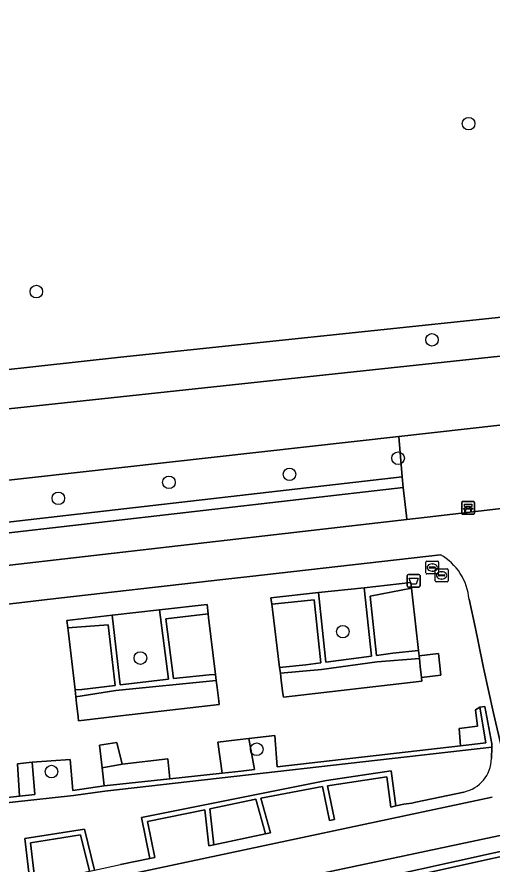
# Model space of a CAD drawing. Extents: x 161248 to 161848, y 384871 to 385383.
# Drawn here: x 161492 to 161528.9, y 385265.7 to 385331.7 of the extents above; entities that cross this region are included whole.
import ezdxf

# ---------------------------------------------------------------- set-up
doc = ezdxf.new("R2010")
doc.units = 0
for name, color, linetype in [('IMGEO_Afvalbak', 7, 'Continuous'), ('IMGEO_Bank', 7, 'Continuous'), ('IMGEO_Boom', 7, 'Continuous'), ('IMGEO_Brandkraan', 7, 'Continuous'), ('IMGEO_Groenvoorziening', 7, 'Continuous'), ('IMGEO_Haag', 7, 'Continuous'), ('IMGEO_Hek', 7, 'Continuous'), ('IMGEO_Rioolput', 7, 'Continuous'), ('IMGEO_Voetpad_gesloten', 7, 'Continuous')]:
    doc.layers.add(name, color=color, linetype=linetype)

msp = doc.modelspace()

# ---------------------------------------------------------------- linework, layer by layer
at = {"layer": 'IMGEO_Afvalbak'}
for p, q in [((161522.332, 385287.378), (161522.332, 385288.178)), ((161522.332, 385288.178), (161522.332, 385287.378)), ((161522.432, 385288.278), (161523.222, 385288.278)), ((161523.222, 385288.278), (161522.432, 385288.278)), ((161523.322, 385288.178), (161523.322, 385287.378)), ((161523.322, 385287.378), (161523.322, 385288.178)), ((161523.222, 385287.278), (161522.432, 385287.278)), ((161522.432, 385287.278), (161523.222, 385287.278))]:
    msp.add_line(p, q, dxfattribs=at)
msp.add_lwpolyline([(161522.475, 385287.992), (161523.179, 385287.992), (161523.03, 385287.522), (161522.624, 385287.522), (161522.475, 385287.992)], dxfattribs=at)
for centre, start, end in [((161522.432, 385288.178), 90, 180), ((161522.432, 385288.178), 90, 180), ((161523.222, 385288.178), 0, 90), ((161523.222, 385288.178), 360, 90), ((161522.432, 385287.378), 180, 270), ((161522.432, 385287.378), 180, 270), ((161523.222, 385287.378), 270, 0), ((161523.222, 385287.378), 270, 0)]:
    msp.add_arc(centre, 0.1, start, end, dxfattribs=at)
at = {"layer": 'IMGEO_Bank'}
for p, q in [((161526.565, 385293.026), (161526.565, 385293.867)), ((161526.565, 385293.867), (161526.565, 385293.026)), ((161526.64, 385293.951), (161527.481, 385293.951)), ((161527.481, 385293.951), (161526.64, 385293.951)), ((161527.565, 385293.876), (161527.565, 385293.035)), ((161527.565, 385293.035), (161527.565, 385293.876)), ((161527.49, 385292.951), (161526.649, 385292.951)), ((161526.649, 385292.951), (161527.49, 385292.951)), ((161527.262, 385293.349), (161526.869, 385293.349)), ((161526.874, 385293.457), (161526.874, 385293.563)), ((161526.918, 385293.563), (161526.918, 385293.457)), ((161527.206, 385293.569), (161526.924, 385293.569)), ((161526.924, 385293.451), (161527.206, 385293.451)), ((161527.212, 385293.457), (161527.212, 385293.563)), ((161527.256, 385293.563), (161527.256, 385293.457))]:
    msp.add_line(p, q, dxfattribs=at)
for points in [[(161526.868, 385293.569), (161526.782, 385293.569), (161526.782, 385293.73), (161527.345, 385293.73), (161527.345, 385293.569), (161527.262, 385293.569)], [(161526.812, 385293.349), (161526.67, 385293.349), (161526.782, 385293.451), (161526.868, 385293.451)], [(161526.862, 385293.342), (161526.862, 385293.135), (161526.819, 385293.135), (161526.819, 385293.342)], [(161527.262, 385293.451), (161527.345, 385293.451), (161527.457, 385293.349), (161527.318, 385293.349)], [(161527.312, 385293.342), (161527.312, 385293.135), (161527.268, 385293.135), (161527.268, 385293.342)]]:
    msp.add_lwpolyline(points, dxfattribs=at)
for centre, radius, start, end in [((161526.643, 385293.873), 0.0779, 92.4484, 184.28452), ((161526.643, 385293.873), 0.0779, 92.4484, 184.28452), ((161527.487, 385293.873), 0.0779, 2.4484, 94.28452), ((161527.487, 385293.873), 0.0779, 2.4484, 94.28452), ((161526.643, 385293.029), 0.0779, 182.4484, 274.28452), ((161526.643, 385293.029), 0.0779, 182.4484, 274.28452), ((161526.812, 385293.342), 0.00671, 2.89567, 87.10433), ((161526.869, 385293.342), 0.00671, 92.89567, 177.10433), ((161526.867, 385293.562), 0.00671, 2.89567, 87.10433), ((161526.867, 385293.458), 0.00671, 272.89567, 357.10433), ((161526.924, 385293.562), 0.00671, 92.89567, 177.10433), ((161526.924, 385293.458), 0.00671, 182.89567, 267.10433), ((161527.206, 385293.562), 0.00671, 2.89567, 87.10433), ((161527.206, 385293.458), 0.00671, 272.89567, 357.10433), ((161527.263, 385293.562), 0.00671, 92.89567, 177.10433), ((161527.263, 385293.458), 0.00671, 182.89567, 267.10433), ((161527.261, 385293.342), 0.00671, 2.89567, 87.10433), ((161527.318, 385293.342), 0.00671, 92.89567, 177.10433), ((161527.487, 385293.029), 0.0779, 272.4484, 4.28452), ((161527.487, 385293.029), 0.0779, 272.4484, 4.28452)]:
    msp.add_arc(centre, radius, start, end, dxfattribs=at)
at = {"layer": 'IMGEO_Boom'}
for centre in [(161527.103, 385323.35), (161493.464, 385310.28), (161524.253, 385306.524), (161521.615, 385297.315), (161513.167, 385296.063), (161503.78, 385295.438), (161495.174, 385294.194), (161517.317, 385283.818), (161501.562, 385281.761), (161510.616, 385274.67), (161494.644, 385272.932)]:
    msp.add_circle(centre, 0.489, dxfattribs=at)
at = {"layer": 'IMGEO_Brandkraan'}
for p, q in [((161524.502, 385287.769), (161524.502, 385288.621)), ((161524.577, 385288.695), (161525.429, 385288.695)), ((161524.99, 385288.475), (161525.015, 385288.475)), ((161525.503, 385288.621), (161525.503, 385287.769)), ((161525.429, 385287.695), (161524.577, 385287.695)), ((161524.761, 385288.189), (161524.761, 385288.201)), ((161525.199, 385288.152), (161524.801, 385288.152)), ((161524.804, 385288.238), (161525.202, 385288.238)), ((161525.013, 385287.915), (161524.988, 385287.915)), ((161525.245, 385288.201), (161525.245, 385288.189))]:
    msp.add_line(p, q, dxfattribs=at)
for points in [[(161524.502, 385287.769), (161524.502, 385288.621)], [(161524.577, 385288.695), (161525.429, 385288.695)], [(161525.503, 385288.621), (161525.503, 385287.769)], [(161525.429, 385287.695), (161524.577, 385287.695)]]:
    msp.add_lwpolyline(points, dxfattribs=at)
for centre, radius, start, end in [((161524.579, 385288.619), 0.0765, 91.55205, 178.44795), ((161524.579, 385288.619), 0.0765, 91.55205, 178.44795), ((161525.427, 385288.619), 0.0765, 1.55205, 88.44795), ((161525.427, 385288.619), 0.0765, 1.55205, 88.44795), ((161524.579, 385287.771), 0.0765, 181.55205, 268.44795), ((161524.579, 385287.771), 0.0765, 181.55205, 268.44795), ((161524.801, 385288.198), 0.0403, 85.87752, 175.75265), ((161524.798, 385288.188), 0.0366, 178.93798, 274.71019), ((161525.202, 385288.195), 0.043, 264.86636, 352.45326), ((161525.206, 385288.2), 0.0386, 1.73085, 96.63898), ((161525.427, 385287.771), 0.0765, 271.55205, 358.44795), ((161525.427, 385287.771), 0.0765, 271.55205, 358.44795)]:
    msp.add_arc(centre, radius, start, end, dxfattribs=at)
for centre, major_axis, ratio, start_param, end_param in [((161524.989, 385288.195), (-0.387, 0.002), 0.722429, 4.712389, 7.853982), ((161525.014, 385288.195), (-0.39, 0.002), 0.717154, 1.570796, 4.712389)]:
    msp.add_ellipse(centre, major_axis=major_axis, ratio=ratio, start_param=start_param, end_param=end_param, dxfattribs=at)
at = {"layer": 'IMGEO_Groenvoorziening'}
for points in [[(161534.14, 385346.802), (161500, 385344.971), (161475.835, 385343.675), (161476.088, 385339.863), (161493.323, 385340.669), (161493.811, 385336.666), (161476.397, 385335.696), (161476.678, 385328.278), (161479.865, 385328.339), (161481.306, 385305.649), (161481.39, 385305.154), (161481.575, 385304.688), (161481.853, 385304.27), (161482.211, 385303.92), (161482.635, 385303.651), (161483.105, 385303.476), (161483.966, 385303.416), (161500, 385305.168), (161529.666, 385308.289)], [(161529.666, 385308.289), (161500, 385305.168), (161483.966, 385303.416), (161483.105, 385303.476), (161482.635, 385303.651), (161482.211, 385303.92), (161481.853, 385304.27), (161481.575, 385304.688), (161481.39, 385305.154), (161481.306, 385305.649), (161479.865, 385328.339), (161476.678, 385328.278), (161471.521, 385328.179), (161471.673, 385325.04), (161472.342, 385325.092), (161473.318, 385322.699), (161473.481, 385319.544), (161473.782, 385312.939), (161473.934, 385309.596), (161474.359, 385300.246), (161474.752, 385300.266), (161474.798, 385299.391), (161500, 385302.086), (161543.364, 385306.723)], [(161414.256, 385250), (161410.885, 385280.109), (161410.162, 385286.563), (161475.044, 385293.779), (161521.676, 385299.004), (161534.85, 385300.481), (161543.938, 385301.499), (161569.562, 385304.383), (161586.988, 385306.345), (161622.8, 385310.376), (161633.809, 385311.615), (161634.458, 385305.787), (161634.818, 385302.549), (161643.668, 385222.865)], [(161543.364, 385306.723), (161500, 385302.086), (161474.798, 385299.391), (161474.909, 385297.26), (161471.889, 385297.103), (161471.879, 385297.287), (161464.205, 385296.931), (161464.206, 385296.907), (161462.414, 385296.814), (161462.412, 385296.848), (161450.838, 385296.312), (161450.732, 385298.359), (161445.594, 385298.092), (161445.597, 385297.541), (161424.736, 385296.492), (161421.626, 385296.405), (161418.051, 385296.604), (161414.509, 385297.121), (161414.415, 385297.134), (161408.88, 385298.145), (161403.458, 385299.646), (161409.014, 385250)], [(161419.938, 385281.527), (161420.776, 385281.731), (161420.588, 385283.368), (161420.493, 385284.196), (161444.677, 385286.979), (161444.772, 385286.151), (161445.027, 385283.936), (161445.061, 385283.659), (161449.189, 385284.134), (161448.902, 385286.626), (161448.807, 385287.454), (161521.926, 385295.866), (161521.676, 385299.004), (161475.044, 385293.779), (161410.162, 385286.563), (161410.885, 385280.109), (161414.256, 385250)], [(161524.913, 385289.804), (161510.078, 385288.115), (161507.978, 385287.875), (161494.299, 385286.318), (161492.113, 385286.069), (161478.381, 385284.505), (161476.22, 385284.259), (161462.567, 385282.704), (161460.392, 385282.456), (161450.011, 385281.274)], [(161530.081, 385273.04), (161529.034, 385277.473), (161528.277, 385281.007), (161527.848, 385283.045), (161527.632, 385284.07), (161527.139, 385286.335)], [(161482.097, 385269.507), (161496.36, 385271.057), (161498.8, 385271.412), (161528.915, 385274.821), (161528.922, 385275.08), (161528.364, 385277.997), (161527.985, 385277.932), (161528.456, 385275.171), (161526.478, 385274.943), (161512.212, 385273.297), (161512.021, 385275.731), (161509.998, 385275.495), (161510.451, 385273.094), (161509.412, 385272.974), (161507.928, 385272.803), (161503.839, 385272.379), (161498.749, 385271.809), (161496.31, 385271.454), (161496.083, 385273.866), (161493.142, 385273.659), (161493.34, 385271.141), (161492.152, 385271.013), (161486.764, 385270.43)], [(161486.764, 385270.43), (161492.152, 385271.013), (161492.002, 385273.537), (161493.142, 385273.659), (161496.083, 385273.866), (161496.31, 385271.454), (161498.749, 385271.809), (161498.576, 385273.233), (161498.364, 385274.976), (161499.736, 385275.199), (161500.144, 385273.514), (161503.697, 385273.915), (161503.839, 385272.379), (161507.928, 385272.803), (161507.589, 385275.213), (161509.097, 385275.389), (161509.998, 385275.495), (161512.021, 385275.731), (161512.212, 385273.297), (161526.478, 385274.943), (161526.37, 385276.287), (161527.786, 385276.472), (161527.643, 385277.734), (161527.985, 385277.932), (161528.364, 385277.997), (161528.922, 385275.08), (161528.915, 385274.821), (161528.89, 385273.943)], [(161528.89, 385273.943), (161528.915, 385274.821), (161498.8, 385271.412), (161496.36, 385271.057), (161482.097, 385269.507), (161475.796, 385268.727), (161472.376, 385268.547), (161472.078, 385271.058), (161458.327, 385269.491), (161456.697, 385268.111), (161457.378, 385263.764), (161458.107, 385256.832), (161458.276, 385256.462), (161458.624, 385255.551), (161459.232, 385255.687), (161462.979, 385254.612), (161466.052, 385253.427), (161466.784, 385257.687), (161470.131, 385257.22), (161470.286, 385257.931)], [(161472.317, 385262.965), (161476.801, 385264.003), (161477.881, 385261.013), (161480.077, 385261.477), (161479.421, 385264.637), (161488.021, 385266.454), (161488.882, 385263.338), (161492.983, 385264.205), (161492.559, 385267.717), (161497.214, 385268.453), (161497.979, 385265.261), (161500, 385265.688), (161502.293, 385266.172), (161501.641, 385269.352), (161516.04, 385272.228), (161521.072, 385272.985), (161521.453, 385270.258), (161522.068, 385270.396), (161522.68, 385270.482), (161523.003, 385270.55), (161526.725, 385271.337)], [(161526.725, 385271.337), (161523.003, 385270.55), (161522.68, 385270.482), (161522.068, 385270.396), (161521.453, 385270.258), (161521.061, 385270.171), (161520.732, 385272.528), (161516.124, 385271.822), (161516.662, 385269.21), (161516.27, 385269.127), (161515.728, 385271.762), (161510.933, 385270.85), (161511.679, 385268.157), (161511.287, 385268.074), (161507.281, 385267.227), (161506.888, 385267.144), (161506.564, 385269.957), (161502.113, 385269.041), (161502.684, 385266.255), (161502.293, 385266.172), (161500, 385265.688)], [(161475.187, 385259.5), (161503.084, 385265.452), (161528.939, 385270.93)], [(161530.3, 385268.117), (161509.967, 385263.808)], [(161507.975, 385261.364), (161507.979, 385260.662), (161509.22, 385260.931), (161509.35, 385261.83), (161509.267, 385262.227), (161531.789, 385267.198), (161531.881, 385266.81)]]:
    msp.add_lwpolyline(points, dxfattribs=at)
for points in [[(161535.217, 385296.515), (161535.129, 385297.373), (161534.85, 385300.481), (161521.676, 385299.004), (161521.926, 385295.866), (161522.021, 385295.041), (161522.276, 385292.824), (161522.31, 385292.54), (161523.879, 385292.72), (161535.413, 385294.069), (161535.39, 385294.333)], [(161521.926, 385295.866), (161448.807, 385287.454), (161448.902, 385286.626), (161522.021, 385295.041)], [(161522.31, 385292.54), (161522.276, 385292.824), (161522.021, 385295.041), (161448.902, 385286.626), (161449.189, 385284.134)], [(161512.395, 385281.039), (161512.452, 385280.593), (161515.646, 385280.871), (161519.986, 385281.478), (161523.27, 385281.728), (161523.246, 385281.943), (161523.2, 385282.365), (161521.216, 385282.141), (161519.934, 385281.973), (161519.454, 385286.582), (161522.663, 385287.192), (161522.614, 385287.636), (161518.983, 385287.24), (161519.538, 385281.921), (161515.988, 385281.454), (161515.432, 385286.853), (161511.716, 385286.448), (161511.777, 385285.962), (161515.088, 385286.292), (161515.591, 385281.402), (161514.426, 385281.249)], [(161511.777, 385285.962), (161511.716, 385286.448), (161515.432, 385286.853), (161518.983, 385287.24), (161522.614, 385287.636), (161522.663, 385287.192), (161522.741, 385286.49), (161523.2, 385282.365), (161523.246, 385281.943), (161524.765, 385282.109), (161524.947, 385280.432), (161523.434, 385280.258), (161523.467, 385279.96), (161512.687, 385278.72), (161512.649, 385279.018), (161512.525, 385280.005), (161512.452, 385280.593), (161512.395, 385281.039), (161511.83, 385285.534)], [(161515.432, 385286.853), (161515.988, 385281.454), (161519.538, 385281.921), (161518.983, 385287.24)], [(161522.741, 385286.49), (161522.663, 385287.192), (161519.454, 385286.582), (161519.934, 385281.973), (161521.216, 385282.141), (161523.2, 385282.365)], [(161506.833, 385285.218), (161506.744, 385285.941), (161503.043, 385285.515), (161503.736, 385280.134), (161499.992, 385279.679), (161499.375, 385285.092), (161495.845, 385284.685), (161495.913, 385284.104), (161499.058, 385284.337), (161499.595, 385279.631), (161497, 385279.316), (161496.473, 385279.288), (161496.537, 385278.741), (161499.64, 385279.233), (161507.47, 385280.011), (161507.411, 385280.495), (161506.912, 385280.456), (161504.133, 385280.182), (161503.538, 385284.804)], [(161507.411, 385280.495), (161507.47, 385280.011), (161507.537, 385279.461), (161507.662, 385278.444), (161507.698, 385278.146), (161500, 385277.26), (161496.753, 385276.886), (161496.718, 385277.184), (161496.593, 385278.264), (161496.537, 385278.741), (161496.473, 385279.288), (161495.961, 385283.692), (161495.913, 385284.104), (161495.845, 385284.685), (161499.375, 385285.092), (161503.043, 385285.515), (161506.744, 385285.941), (161506.833, 385285.218), (161506.869, 385284.924)], [(161515.088, 385286.292), (161511.777, 385285.962), (161511.83, 385285.534), (161512.395, 385281.039), (161514.426, 385281.249), (161515.591, 385281.402)], [(161499.992, 385279.679), (161503.736, 385280.134), (161503.043, 385285.515), (161499.375, 385285.092)], [(161506.869, 385284.924), (161506.833, 385285.218), (161503.538, 385284.804), (161504.133, 385280.182), (161506.912, 385280.456), (161507.411, 385280.495)], [(161499.058, 385284.337), (161495.913, 385284.104), (161495.961, 385283.692), (161496.473, 385279.288), (161497, 385279.316), (161499.595, 385279.631)], [(161519.986, 385281.478), (161515.646, 385280.871), (161512.452, 385280.593), (161512.525, 385280.005), (161512.649, 385279.018), (161512.687, 385278.72), (161523.467, 385279.96), (161523.434, 385280.258), (161523.34, 385281.1), (161523.27, 385281.728)], [(161523.27, 385281.728), (161523.34, 385281.1), (161523.434, 385280.258), (161524.947, 385280.432), (161524.765, 385282.109), (161523.246, 385281.943)], [(161499.64, 385279.233), (161496.537, 385278.741), (161496.593, 385278.264), (161496.718, 385277.184), (161496.753, 385276.886), (161500, 385277.26), (161507.698, 385278.146), (161507.662, 385278.444), (161507.537, 385279.461), (161507.47, 385280.011)], [(161528.456, 385275.171), (161527.985, 385277.932), (161527.643, 385277.734), (161527.786, 385276.472), (161526.37, 385276.287), (161526.478, 385274.943)], [(161498.576, 385273.233), (161500.144, 385273.514), (161499.736, 385275.199), (161498.364, 385274.976)], [(161509.998, 385275.495), (161509.097, 385275.389), (161507.589, 385275.213), (161507.928, 385272.803), (161509.412, 385272.974), (161510.451, 385273.094)], [(161498.749, 385271.809), (161503.839, 385272.379), (161503.697, 385273.915), (161500.144, 385273.514), (161498.576, 385273.233)], [(161493.34, 385271.141), (161493.142, 385273.659), (161492.002, 385273.537), (161492.152, 385271.013)], [(161521.072, 385272.985), (161516.04, 385272.228), (161501.641, 385269.352), (161502.293, 385266.172), (161502.684, 385266.255), (161502.113, 385269.041), (161506.564, 385269.957), (161506.888, 385267.144), (161507.281, 385267.227), (161506.957, 385270.038), (161510.539, 385270.775), (161511.287, 385268.074), (161511.679, 385268.157), (161510.933, 385270.85), (161515.728, 385271.762), (161516.27, 385269.127), (161516.662, 385269.21), (161516.124, 385271.822), (161520.732, 385272.528), (161521.061, 385270.171), (161521.453, 385270.258)], [(161510.539, 385270.775), (161506.957, 385270.038), (161507.281, 385267.227), (161511.287, 385268.074)], [(161497.979, 385265.261), (161497.214, 385268.453), (161492.559, 385267.717), (161492.983, 385264.205), (161493.376, 385264.288), (161493.002, 385267.382), (161496.911, 385268), (161497.588, 385265.178)], [(161496.911, 385268), (161493.002, 385267.382), (161493.376, 385264.288), (161497.588, 385265.178)], [(161532.232, 385265.69), (161531.881, 385266.81), (161509.35, 385261.83), (161509.22, 385260.931), (161520.198, 385263.201), (161521.46, 385263.462), (161526.371, 385264.478), (161527.546, 385264.721), (161529.24, 385264.99), (161530.397, 385265.31)], [(161531.881, 385266.81), (161531.789, 385267.198), (161509.267, 385262.227), (161509.35, 385261.83)]]:
    msp.add_lwpolyline(points, close=True, dxfattribs=at)
for centre, radius, start, end in [((161522.751, 385285.968), 4.403, 4.77886, 60.59638), ((161526.142, 385274.023), 2.749, 282.23952, 358.32256), ((161526.142, 385274.023), 2.749, 282.23952, 358.32256)]:
    msp.add_arc(centre, radius, start, end, dxfattribs=at)
at = {"layer": 'IMGEO_Haag'}
for points in [[(161512.395, 385281.039), (161512.452, 385280.593), (161515.646, 385280.871), (161519.986, 385281.478), (161523.27, 385281.728), (161523.246, 385281.943), (161523.2, 385282.365), (161521.216, 385282.141), (161519.934, 385281.973), (161519.454, 385286.582), (161522.663, 385287.192), (161522.614, 385287.636), (161518.983, 385287.24), (161519.538, 385281.921), (161515.988, 385281.454), (161515.432, 385286.853), (161511.716, 385286.448), (161511.777, 385285.962), (161515.088, 385286.292), (161515.591, 385281.402), (161514.426, 385281.249)], [(161506.833, 385285.218), (161506.744, 385285.941), (161503.043, 385285.515), (161503.736, 385280.134), (161499.992, 385279.679), (161499.375, 385285.092), (161495.845, 385284.685), (161495.913, 385284.104), (161499.058, 385284.337), (161499.595, 385279.631), (161497, 385279.316), (161496.473, 385279.288), (161496.537, 385278.741), (161499.64, 385279.233), (161507.47, 385280.011), (161507.411, 385280.495), (161506.912, 385280.456), (161504.133, 385280.182), (161503.538, 385284.804)], [(161521.072, 385272.985), (161516.04, 385272.228), (161501.641, 385269.352), (161502.293, 385266.172), (161502.684, 385266.255), (161502.113, 385269.041), (161506.564, 385269.957), (161506.888, 385267.144), (161507.281, 385267.227), (161506.957, 385270.038), (161510.539, 385270.775), (161511.287, 385268.074), (161511.679, 385268.157), (161510.933, 385270.85), (161515.728, 385271.762), (161516.27, 385269.127), (161516.662, 385269.21), (161516.124, 385271.822), (161520.732, 385272.528), (161521.061, 385270.171), (161521.453, 385270.258)], [(161497.979, 385265.261), (161497.214, 385268.453), (161492.559, 385267.717), (161492.983, 385264.205), (161493.376, 385264.288), (161493.002, 385267.382), (161496.911, 385268), (161497.588, 385265.178)]]:
    msp.add_lwpolyline(points, close=True, dxfattribs=at)
msp.add_lwpolyline([(161482.097, 385269.507), (161496.36, 385271.057), (161498.8, 385271.412), (161528.915, 385274.821), (161528.922, 385275.08), (161528.364, 385277.997), (161527.985, 385277.932), (161528.456, 385275.171), (161526.478, 385274.943), (161512.212, 385273.297), (161512.021, 385275.731), (161509.998, 385275.495), (161510.451, 385273.094), (161509.412, 385272.974), (161507.928, 385272.803), (161503.839, 385272.379), (161498.749, 385271.809), (161496.31, 385271.454), (161496.083, 385273.866), (161493.142, 385273.659), (161493.34, 385271.141), (161492.152, 385271.013), (161486.764, 385270.43)], dxfattribs=at)
at = {"layer": 'IMGEO_Hek'}
for points in [[(161521.676, 385299.004), (161534.85, 385300.481)], [(161475.044, 385293.779), (161521.676, 385299.004)]]:
    msp.add_lwpolyline(points, dxfattribs=at)
at = {"layer": 'IMGEO_Rioolput'}
for p, q in [((161523.773, 385288.383), (161523.773, 385289.235)), ((161523.848, 385289.309), (161524.7, 385289.309)), ((161524.261, 385289.089), (161524.286, 385289.089)), ((161524.774, 385289.235), (161524.774, 385288.383)), ((161524.7, 385288.309), (161523.848, 385288.309)), ((161524.032, 385288.803), (161524.032, 385288.815)), ((161524.47, 385288.766), (161524.072, 385288.766)), ((161524.075, 385288.852), (161524.473, 385288.852)), ((161524.284, 385288.529), (161524.259, 385288.529)), ((161524.516, 385288.815), (161524.516, 385288.803))]:
    msp.add_line(p, q, dxfattribs=at)
for points in [[(161523.773, 385288.383), (161523.773, 385289.235)], [(161523.848, 385289.309), (161524.7, 385289.309)], [(161524.774, 385289.235), (161524.774, 385288.383)], [(161524.7, 385288.309), (161523.848, 385288.309)]]:
    msp.add_lwpolyline(points, dxfattribs=at)
for centre, radius, start, end in [((161523.85, 385289.233), 0.0765, 91.55205, 178.44795), ((161523.85, 385289.233), 0.0765, 91.55205, 178.44795), ((161524.698, 385289.233), 0.0765, 1.55205, 88.44795), ((161524.698, 385289.233), 0.0765, 1.55205, 88.44795), ((161523.85, 385288.385), 0.0765, 181.55205, 268.44795), ((161523.85, 385288.385), 0.0765, 181.55205, 268.44795), ((161524.072, 385288.812), 0.0403, 85.87752, 175.75265), ((161524.069, 385288.802), 0.0366, 178.93798, 274.71019), ((161524.473, 385288.809), 0.043, 264.86636, 352.45326), ((161524.477, 385288.814), 0.0386, 1.73085, 96.63898), ((161524.698, 385288.385), 0.0765, 271.55205, 358.44795), ((161524.698, 385288.385), 0.0765, 271.55205, 358.44795)]:
    msp.add_arc(centre, radius, start, end, dxfattribs=at)
for centre, major_axis, ratio, start_param, end_param in [((161524.26, 385288.809), (-0.387, 0.002), 0.722429, 4.712389, 7.853982), ((161524.285, 385288.809), (-0.39, 0.002), 0.717154, 1.570796, 4.712389)]:
    msp.add_ellipse(centre, major_axis=major_axis, ratio=ratio, start_param=start_param, end_param=end_param, dxfattribs=at)
at = {"layer": 'IMGEO_Voetpad_gesloten'}
for points in [[(161566.889, 385297.751), (161535.413, 385294.069), (161523.879, 385292.72), (161522.31, 385292.54), (161449.189, 385284.134), (161445.061, 385283.659), (161421.302, 385280.928), (161421.089, 385280.877), (161420.878, 385280.815)], [(161423.238, 385278.137), (161430.003, 385279.027), (161436.315, 385279.791), (161443.647, 385280.585), (161443.708, 385280.592), (161450.011, 385281.274), (161460.392, 385282.456), (161462.567, 385282.704), (161476.22, 385284.259), (161478.381, 385284.505), (161492.113, 385286.069), (161494.299, 385286.318), (161507.978, 385287.875), (161510.078, 385288.115), (161524.913, 385289.804)], [(161527.139, 385286.335), (161527.632, 385284.07), (161527.848, 385283.045), (161528.277, 385281.007), (161529.034, 385277.473), (161530.081, 385273.04)], [(161509.967, 385263.808), (161530.3, 385268.117), (161536.515, 385269.323), (161542.338, 385270.768), (161543.371, 385271.036), (161546.185, 385271.875), (161549.229, 385272.901), (161553.642, 385274.52), (161559.479, 385277.03), (161560.578, 385277.586)], [(161528.939, 385270.93), (161503.084, 385265.452), (161475.187, 385259.5)]]:
    msp.add_lwpolyline(points, dxfattribs=at)
msp.add_arc((161522.751, 385285.968), 4.403, 4.77886, 60.59638, dxfattribs=at)

doc.saveas('drawing.dxf')
